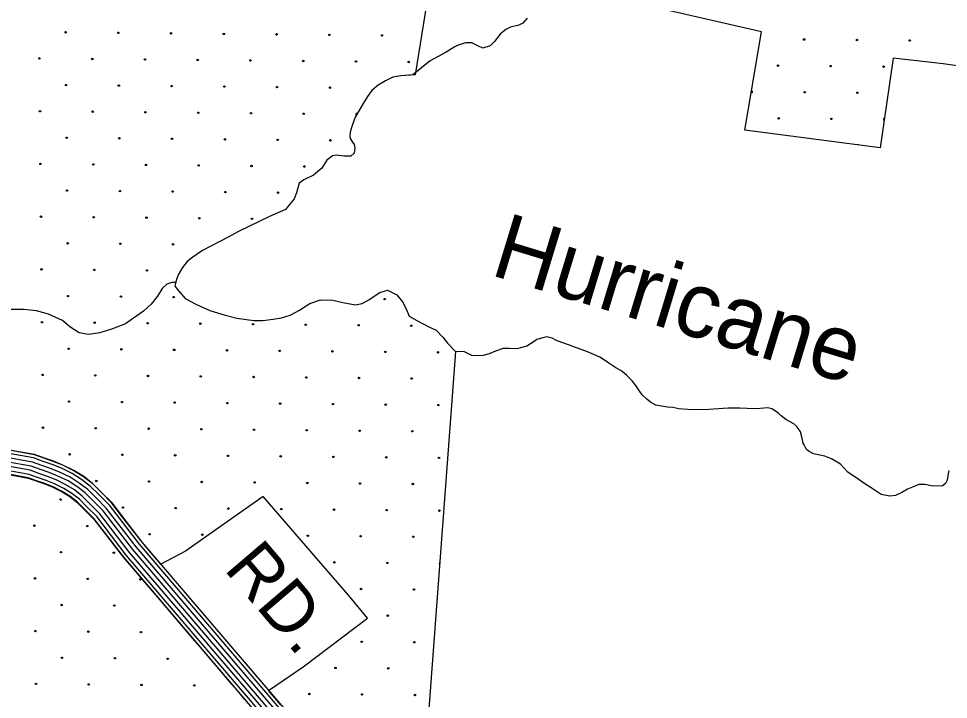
# Model space of a CAD drawing. Extents: x 1788175 to 1969470, y 584502 to 738744.
# Drawn here: x 1880863 to 1887640, y 629995 to 634958 of the extents above; entities that cross this region are included whole.
import ezdxf

# ---------------------------------------------------------------- set-up
doc = ezdxf.new("R2010")
doc.units = 0
for name, color, linetype in [('DESIGN - DRAINAGE - Bridges and Cross Drains Size Text', 7, 'Continuous'), ('DESIGN - EROSION CONTROL - Devices', 7, 'Continuous'), ('DESIGN - ROW - Right-of-Way and Easement Labels', 7, 'Continuous'), ('DESIGN - SCRATCH - User 1', 7, 'Continuous'), ('DESIGN - TRANSPORTATION - Text', 7, 'Continuous'), ('SURVEY - CONTOURS - Index with Text', 7, 'Continuous'), ('SURVEY - DRAINAGE - Bridges', 7, 'Continuous')]:
    doc.layers.add(name, color=color, linetype=linetype)

msp = doc.modelspace()

# ---------------------------------------------------------------- linework, layer by layer
at = {"layer": 'DESIGN - EROSION CONTROL - Devices'}
for centre in [(1881204.9, 634858.3), (1881589.4, 634854.6), (1881974, 634850.8), (1882358.5, 634847.1), (1882743.1, 634843.4), (1883127.6, 634839.6), (1883512.2, 634835.9), (1886588.6, 634806), (1886973.2, 634802.3), (1887357.7, 634798.6), (1881014.5, 634667.9), (1881399, 634664.2), (1881783.6, 634660.4), (1882168.1, 634656.7), (1882552.7, 634653), (1882937.2, 634649.2), (1883321.8, 634645.5), (1883706.3, 634641.8), (1886398.2, 634615.6), (1886782.7, 634611.9), (1887167.3, 634608.2), (1881208.6, 634473.8), (1881593.1, 634470), (1881977.7, 634466.3), (1882362.3, 634462.6), (1882746.8, 634458.8), (1883131.4, 634455.1), (1886592.3, 634421.5), (1886976.9, 634417.8), (1881018.2, 634283.4), (1881402.7, 634279.6), (1881787.3, 634275.9), (1882171.8, 634272.1), (1882556.4, 634268.4), (1882940.9, 634264.7), (1886401.9, 634231.1), (1886786.5, 634227.3), (1881212.3, 634089.2), (1881596.9, 634085.5), (1881981.4, 634081.7), (1882366, 634078), (1882750.5, 634074.3), (1883135.1, 634070.5), (1881021.9, 633898.8), (1881406.5, 633895.1), (1881791, 633891.3), (1882175.6, 633887.6), (1882560.1, 633883.9), (1882944.7, 633880.1), (1881216.1, 633704.7), (1881600.6, 633700.9), (1881985.2, 633697.2), (1882369.7, 633693.5), (1882754.3, 633689.7), (1881025.7, 633514.2), (1881410.2, 633510.5), (1881794.8, 633506.8), (1882179.3, 633503), (1882563.9, 633499.3), (1881219.8, 633320.1), (1881604.3, 633316.4), (1881988.9, 633312.6), (1881029.4, 633129.7), (1881413.9, 633126), (1881798.5, 633122.2), (1881223.5, 632935.5), (1881608.1, 632931.8), (1881992.6, 632928.1), (1883530.8, 632913.1), (1881033.1, 632745.1), (1881417.7, 632741.4), (1881802.2, 632737.7), (1882186.8, 632733.9), (1882571.3, 632730.2), (1882955.9, 632726.5), (1883340.4, 632722.7), (1883725, 632719), (1881227.3, 632551), (1881611.8, 632547.3), (1881996.4, 632543.5), (1882380.9, 632539.8), (1882765.5, 632536.1), (1883150, 632532.3), (1883534.6, 632528.6), (1883919.1, 632524.9), (1881036.9, 632360.6), (1881421.4, 632356.9), (1881806, 632353.1), (1882190.5, 632349.4), (1882575.1, 632345.7), (1882959.6, 632341.9), (1883344.2, 632338.2), (1883728.7, 632334.5), (1881231, 632166.4), (1881615.5, 632162.7), (1882000.1, 632159), (1882384.7, 632155.2), (1882769.2, 632151.5), (1883153.8, 632147.8), (1883538.3, 632144), (1883922.9, 632140.3), (1881040.6, 631976), (1881425.1, 631972.3), (1881809.7, 631968.6), (1882194.2, 631964.8), (1882578.8, 631961.1), (1882963.3, 631957.4), (1883347.9, 631953.6), (1883732.5, 631949.9), (1881234.7, 631781.9), (1881619.3, 631778.2), (1882003.8, 631774.4), (1882388.4, 631770.7), (1882772.9, 631767), (1883157.5, 631763.2), (1883542, 631759.5), (1883926.6, 631755.8), (1881428.9, 631587.7), (1881813.4, 631584), (1882198, 631580.3), (1882582.5, 631576.5), (1882967.1, 631572.8), (1883351.6, 631569.1), (1883736.2, 631565.3), (1881168.4, 631452.3), (1881623, 631393.6), (1882007.6, 631389.9), (1882392.1, 631386.1), (1882776.7, 631382.4), (1883161.2, 631378.7), (1883545.8, 631374.9), (1883930.3, 631371.2), (1880978, 631261.9), (1881362.5, 631258.2), (1881817.2, 631199.5), (1882201.7, 631195.7), (1882970.8, 631188.3), (1883355.4, 631184.5), (1883739.9, 631180.8), (1881172.1, 631067.7), (1881556.7, 631064), (1883165, 630994.1), (1883549.5, 630990.4), (1880981.7, 630877.3), (1881366.3, 630873.6), (1881750.8, 630869.9), (1883359.1, 630800), (1883743.7, 630796.2), (1881175.8, 630683.2), (1881560.4, 630679.5), (1883553.2, 630605.8), (1880985.4, 630492.8), (1881370, 630489), (1881754.5, 630485.3), (1883362.8, 630415.4), (1883747.4, 630411.7), (1881179.6, 630298.6), (1881564.1, 630294.9), (1881948.7, 630291.2), (1883172.4, 630225), (1883557, 630221.3), (1880989.2, 630108.2), (1881373.7, 630104.5), (1881758.3, 630100.8), (1882142.8, 630097), (1882982, 630034.6), (1883366.6, 630030.9), (1883751.1, 630027.1)]:
    msp.add_circle(centre, 5.28, dxfattribs=at)
for centre, start, end in [((1886207.8, 634425.2), 214.28439, 126.26345), ((1883325.5, 634260.9), 27.98943, 272.46207), ((1887171, 634223.6), 59.27272, 284.20318), ((1886980.6, 634033.2), 53.73118, 111.41039), ((1883934.1, 630986.6), 110.73553, 240.68866)]:
    msp.add_arc(centre, 5.28, start, end, dxfattribs=at)
at = {"layer": 'DESIGN - SCRATCH - User 1'}
for points in [[(1890199.1, 636091.8), (1890017.1, 634289), (1887601.4, 634628.7), (1887237.7, 634669), (1887143, 634016.7), (1886156, 634145.4), (1886278.7, 634861.7), (1885493.6, 635042.3)], [(1883863.1, 635229.5), (1883752.4, 634549.2), (1883648.5, 634541.2), (1883590.5, 634531.3), (1883536.5, 634505.3), (1883484.5, 634473.3), (1883438.5, 634433.3), (1883404.5, 634389.3), (1883374.4, 634339.3), (1883340.4, 634281.3), (1883316.4, 634239.3), (1883294.3, 634179.3), (1883280.3, 634131.3), (1883276.2, 634101.2), (1883280.2, 634085.2), (1883296.1, 634057.2), (1883308.1, 634041.2), (1883314.1, 634015.2), (1883308, 633977.2), (1883284, 633955.2), (1883234.1, 633955.2), (1883180.1, 633963.2), (1883150.1, 633957.3), (1883108.1, 633925.3), (1883072.1, 633867.3), (1883012.1, 633817.3), (1882942.1, 633783.3), (1882908.1, 633759.3), (1882888, 633689.3), (1882872, 633643.3), (1882807.9, 633567.3), (1882692, 633515.3), (1882466, 633407.4), (1882390, 633365.4), (1882204.1, 633267.5), (1882132.1, 633219.5), (1882092.1, 633187.5), (1882058, 633143.5), (1882026, 633091.5), (1882012, 633049.5), (1882001.9, 633007.5), (1882029.8, 632971.5), (1882077.7, 632917.4), (1882155.6, 632877.3), (1882257.5, 632831.2), (1882369.4, 632797.1), (1882453.3, 632775.1), (1882577.1, 632757), (1882643.1, 632756.9), (1882719, 632766.9), (1882779, 632776.9), (1882841, 632796.8), (1882909, 632832.8), (1882959, 632864.8), (1882985, 632880.8), (1883062.9, 632908.8), (1883152.9, 632906.7)], [(1883152.9, 632906.7), (1883224.8, 632888.6), (1883318.7, 632872.6), (1883366.7, 632880.5), (1883414.7, 632908.5), (1883440.7, 632924.5), (1883496.7, 632962.5), (1883552.6, 632978.5), (1883620.5, 632944.4), (1883660.4, 632892.4), (1883686.4, 632842.3), (1883708.3, 632788.3), (1883764.2, 632756.2), (1883852.1, 632712.1), (1883906, 632686.1), (1883955.9, 632636), (1883989.8, 632592), (1884047.7, 632531.9), (1883805.9, 629307.8)], [(1882644, 631473.6), (1882077.9, 631075.2), (1881899.5, 630980), (1881838.3, 631051.8), (1881762.4, 631140.7), (1881621, 631324.2), (1881542.9, 631425.6), (1881463.2, 631505.6), (1881403.3, 631565.6), (1881335.7, 631617.6), (1881264.5, 631662.3), (1881183.9, 631701.6), (1881115.2, 631729.6), (1881053.2, 631751), (1880977.5, 631778.6), (1880793.5, 631811.2)], [(1880776.8, 631636.4), (1880931.9, 631608.9), (1881053.5, 631565.8), (1881112.4, 631541.8), (1881179.4, 631509.1), (1881235.7, 631473.8), (1881287.5, 631433.9), (1881411.1, 631310), (1881626.4, 631030.4), (1881699.5, 630944.7), (1881765.6, 630867.3), (1881873.8, 630740.5), (1881940.6, 630662.2), (1882008, 630583.1), (1882130.2, 630439.8), (1882197.2, 630361.3), (1882264.2, 630282.8), (1882333.5, 630201.6), (1882395.2, 630129.2), (1882454.5, 630059.7), (1882509.7, 629995)], [(1883406.5, 630587), (1883266.3, 630755.3), (1882644, 631473.6)], [(1882773.3, 629955.7), (1882684.7, 630059.5), (1882935.6, 630233.5), (1883406.5, 630587)]]:
    msp.add_lwpolyline(points, dxfattribs=at)
at = {"layer": 'DESIGN - TRANSPORTATION - Text'}
for points in [[(1884569.7, 634960.7), (1884537.6, 634924.7), (1884507.6, 634910.7), (1884447.6, 634894.7), (1884413.6, 634878.7), (1884373.6, 634844.7), (1884331.6, 634790.7), (1884299.6, 634760.7), (1884245.6, 634742.7), (1884215.6, 634756.7), (1884165.7, 634780.7), (1884119.7, 634782.7), (1884065.7, 634764.7), (1884037.7, 634750.7), (1883979.7, 634712.7), (1883861.7, 634650.7), (1883735.9, 634547.9)], [(1883735.9, 634547.9), (1883648.5, 634541.2), (1883590.5, 634531.3), (1883536.5, 634505.3), (1883484.5, 634473.3), (1883438.5, 634433.3), (1883404.5, 634389.3), (1883374.4, 634339.3), (1883340.4, 634281.3), (1883316.4, 634239.3), (1883294.3, 634179.3), (1883280.3, 634131.3), (1883276.2, 634101.2), (1883280.2, 634085.2), (1883296.1, 634057.2), (1883308.1, 634041.2), (1883314.1, 634015.2), (1883308, 633977.2), (1883284, 633955.2), (1883234.1, 633955.2), (1883180.1, 633963.2), (1883150.1, 633957.3), (1883108.1, 633925.3), (1883072.1, 633867.3), (1883012.1, 633817.3), (1882942.1, 633783.3), (1882908.1, 633759.3), (1882888, 633689.3), (1882872, 633643.3), (1882807.9, 633567.3), (1882692, 633515.3), (1882466, 633407.4), (1882390, 633365.4), (1882204.1, 633267.5), (1882132.1, 633219.5), (1882092.1, 633187.5), (1882058, 633143.5), (1882026, 633091.5), (1882012, 633049.5), (1882001.9, 633007.5), (1882029.8, 632971.5), (1882077.7, 632917.4), (1882155.6, 632877.3), (1882257.5, 632831.2), (1882369.4, 632797.1), (1882453.3, 632775.1), (1882577.1, 632757), (1882643.1, 632756.9), (1882719, 632766.9), (1882779, 632776.9), (1882841, 632796.8), (1882909, 632832.8), (1882959, 632864.8), (1882985, 632880.8), (1883062.9, 632908.8), (1883152.9, 632906.7)], [(1882008.1, 633033.5), (1881979, 633034.2), (1881943, 633022.2), (1881909, 632990.2), (1881875, 632934.2), (1881828.9, 632876.1), (1881772.9, 632826.1), (1881698.9, 632774.1), (1881640.9, 632734.1), (1881546.9, 632696.1), (1881454.9, 632668.1), (1881370.9, 632656.1), (1881305, 632668.1), (1881237.1, 632710.2), (1881183.1, 632756.2), (1881081.2, 632804.3), (1880993.3, 632828.3), (1880897.3, 632838.3), (1880807.4, 632838.3)], [(1883152.9, 632906.7), (1883224.8, 632888.6), (1883318.7, 632872.6), (1883366.7, 632880.5), (1883414.7, 632908.5), (1883440.7, 632924.5), (1883496.7, 632962.5), (1883552.6, 632978.5), (1883620.5, 632944.4), (1883660.4, 632892.4), (1883686.4, 632842.3), (1883708.3, 632788.3), (1883764.2, 632756.2), (1883852.1, 632712.1), (1883906, 632686.1), (1883955.9, 632636), (1883989.8, 632592), (1884047.7, 632531.9), (1884047, 632523.4)], [(1887643.2, 631664.2), (1887635.2, 631626.2), (1887631.1, 631594.2), (1887619.1, 631570.2), (1887597.1, 631552.2), (1887527.1, 631550.2), (1887467.2, 631562.2), (1887425.2, 631562.2), (1887389.2, 631548.2), (1887341.2, 631528.2), (1887301.2, 631504.2), (1887255.2, 631482.2), (1887213.2, 631476.2), (1887149.3, 631488.2), (1887077.3, 631536.3), (1887031.4, 631566.3), (1886981.4, 631600.3), (1886907.5, 631652.4), (1886853.6, 631710.4), (1886787.7, 631748.4), (1886739.7, 631768.5), (1886657.8, 631784.5), (1886625.8, 631802.5), (1886605.8, 631816.5), (1886587.8, 631850.5), (1886581.9, 631862.6), (1886571.9, 631908.6), (1886561.9, 631944.6), (1886534, 631984.6), (1886514, 632004.6), (1886456.1, 632036.7), (1886422.1, 632062.7), (1886402.1, 632082.7), (1886352.2, 632112.7), (1886324.2, 632120.8), (1886294.2, 632118.8), (1886244.3, 632112.8), (1886172.3, 632114.8), (1886118.3, 632118.8), (1886034.4, 632118.8), (1885856.4, 632106.8), (1885740.5, 632108.9), (1885674.5, 632112.9), (1885632.5, 632122.9), (1885592.6, 632124.9), (1885548.6, 632132.9), (1885506.6, 632140.9), (1885468.6, 632161), (1885440.7, 632183), (1885408.7, 632215), (1885390.8, 632239), (1885360.8, 632283.1), (1885334.9, 632317.1), (1885294.9, 632357.1), (1885259, 632387.1), (1885215, 632413.2), (1885165, 632447.2), (1885103.1, 632487.2), (1885055.2, 632509.2), (1884997.2, 632533.3), (1884929.3, 632559.3), (1884877.3, 632577.3), (1884787.4, 632609.4), (1884751.4, 632627.4), (1884713.4, 632637.4), (1884683.4, 632631.4), (1884639.4, 632619.4), (1884619.4, 632603.4)], [(1884619.4, 632603.4), (1884567.4, 632571.4), (1884493.4, 632551.4), (1884439.5, 632553.4), (1884393.5, 632553.4), (1884339.5, 632533.4), (1884291.5, 632515.4), (1884249.5, 632503.4), (1884195.5, 632499.4), (1884165.5, 632503.4), (1884113.6, 632529.5), (1884047.7, 632531.9)]]:
    msp.add_lwpolyline(points, dxfattribs=at)
at = {"layer": 'SURVEY - CONTOURS - Index with Text'}
for points in [[(1882924.1, 629782), (1881764, 631142), (1881544.4, 631426.9), (1881464.6, 631507), (1881404.6, 631567.1), (1881336.9, 631619.3), (1881265.5, 631664), (1881184.7, 631703.4), (1881115.9, 631731.5), (1881050.4, 631754.1), (1880978, 631780.5), (1880793.7, 631813.2)], [(1882857.2, 629725.2), (1881695.8, 631086.7), (1881478.3, 631369), (1881402.5, 631445.1), (1881346.6, 631501.1), (1881286.7, 631547.2), (1881222.8, 631587.3), (1881148.9, 631623.3), (1881085, 631649.4), (1881021.1, 631671.4), (1880955.1, 631695.5), (1880785.3, 631725.6)], [(1882857.2, 629725.2), (1881695.8, 631086.7), (1881478.3, 631369), (1881402.5, 631445.1), (1881346.6, 631501.1), (1881286.7, 631547.2), (1881222.8, 631587.3), (1881148.9, 631623.3), (1881085, 631649.4), (1881021.1, 631671.4), (1880955.1, 631695.5), (1880785.3, 631725.6)], [(1882880.8, 629745.3), (1881719.9, 631106.2), (1881501.7, 631389.5), (1881424.4, 631466.9), (1881367.1, 631524.5), (1881304.4, 631572.7), (1881237.9, 631614.4), (1881161.6, 631651.6), (1881095.9, 631678.4), (1881031.4, 631700.6), (1880963.2, 631725.5), (1880788.3, 631756.6)], [(1882904.5, 629765.4), (1881744, 631125.8), (1881525, 631409.9), (1881446.4, 631488.8), (1881387.6, 631547.8), (1881322.2, 631598.1), (1881253, 631641.5), (1881174.2, 631679.9), (1881106.8, 631707.4), (1881041.8, 631729.9), (1880971.3, 631755.6), (1880791.3, 631787.5)], [(1882810, 629685.1), (1881647.6, 631047.6), (1881431.6, 631328), (1881358.6, 631401.3), (1881305.6, 631454.5), (1881251.3, 631496.2), (1881192.7, 631533), (1881123.6, 631566.7), (1881063.2, 631591.3), (1881000.3, 631613), (1880939, 631635.4), (1880779.4, 631663.7)], [(1882833.6, 629705.1), (1881671.7, 631067.2), (1881455, 631348.5), (1881380.5, 631423.2), (1881326.1, 631477.8), (1881269, 631521.7), (1881207.7, 631560.1), (1881136.2, 631595), (1881074.1, 631620.4), (1881010.7, 631642.2), (1880947.1, 631665.4), (1880782.4, 631694.7)], [(1882791.1, 629669.1), (1881628.4, 631032.1), (1881413, 631311.7), (1881341.1, 631383.8), (1881289.2, 631435.9), (1881237.1, 631475.9), (1881180.6, 631511.3), (1881113.5, 631544.1), (1881054.5, 631568.2), (1880992.1, 631589.7), (1880932.5, 631611.4), (1880777, 631639)]]:
    msp.add_lwpolyline(points, dxfattribs=at)
at = {"layer": 'SURVEY - DRAINAGE - Bridges'}
for points in [[(1890199.1, 636091.8), (1890017.1, 634289), (1887601.4, 634628.7), (1887237.7, 634669), (1887143, 634016.7), (1886156, 634145.4), (1886278.7, 634861.7), (1885493.6, 635042.3)], [(1883863.1, 635229.5), (1883752.4, 634549.2), (1883648.5, 634541.2), (1883590.5, 634531.3), (1883536.5, 634505.3), (1883484.5, 634473.3), (1883438.5, 634433.3), (1883404.5, 634389.3), (1883374.4, 634339.3), (1883340.4, 634281.3), (1883316.4, 634239.3), (1883294.3, 634179.3), (1883280.3, 634131.3), (1883276.2, 634101.2), (1883280.2, 634085.2), (1883296.1, 634057.2), (1883308.1, 634041.2), (1883314.1, 634015.2), (1883308, 633977.2), (1883284, 633955.2), (1883234.1, 633955.2), (1883180.1, 633963.2), (1883150.1, 633957.3), (1883108.1, 633925.3), (1883072.1, 633867.3), (1883012.1, 633817.3), (1882942.1, 633783.3), (1882908.1, 633759.3), (1882888, 633689.3), (1882872, 633643.3), (1882807.9, 633567.3), (1882692, 633515.3), (1882466, 633407.4), (1882390, 633365.4), (1882204.1, 633267.5), (1882132.1, 633219.5), (1882092.1, 633187.5), (1882058, 633143.5), (1882026, 633091.5), (1882012, 633049.5), (1882001.9, 633007.5), (1882029.8, 632971.5), (1882077.7, 632917.4), (1882155.6, 632877.3), (1882257.5, 632831.2), (1882369.4, 632797.1), (1882453.3, 632775.1), (1882577.1, 632757), (1882643.1, 632756.9), (1882719, 632766.9), (1882779, 632776.9), (1882841, 632796.8), (1882909, 632832.8), (1882959, 632864.8), (1882985, 632880.8), (1883062.9, 632908.8), (1883152.9, 632906.7)], [(1883152.9, 632906.7), (1883224.8, 632888.6), (1883318.7, 632872.6), (1883366.7, 632880.5), (1883414.7, 632908.5), (1883440.7, 632924.5), (1883496.7, 632962.5), (1883552.6, 632978.5), (1883620.5, 632944.4), (1883660.4, 632892.4), (1883686.4, 632842.3), (1883708.3, 632788.3), (1883764.2, 632756.2), (1883852.1, 632712.1), (1883906, 632686.1), (1883955.9, 632636), (1883989.8, 632592), (1884047.7, 632531.9), (1883805.9, 629307.8)]]:
    msp.add_lwpolyline(points, dxfattribs=at)

# ---------------------------------------------------------------- texts
at = {"layer": 'DESIGN - DRAINAGE - Bridges and Cross Drains Size Text'}
msp.add_text('Hurricane', height=475, rotation=343.05079, dxfattribs=at).set_placement((1884289.9, 633092.7))
at = {"layer": 'DESIGN - ROW - Right-of-Way and Easement Labels'}
msp.add_text('RD.', height=370, rotation=310.46608, dxfattribs=at).set_placement((1882352.4, 630945.2))

doc.saveas('drawing.dxf')
